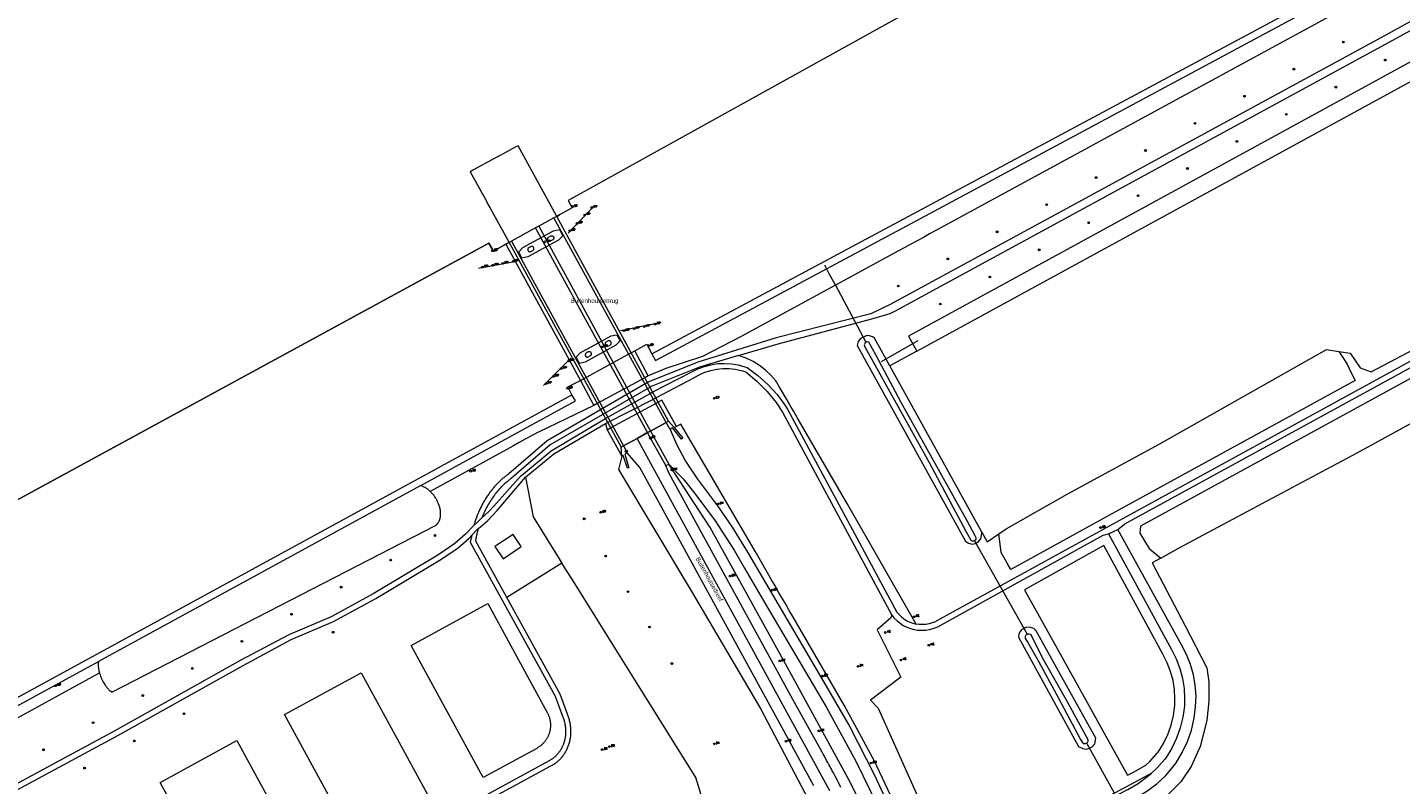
# Model space of a CAD drawing. Header units: metres. Extents: x 138165 to 154469, y 480134 to 494189.
# Tile 915 of 1056: x 147632 to 148021, y 488263 to 488477. Entities that reach past the tile are written whole.
import ezdxf

# ---------------------------------------------------------------- set-up
doc = ezdxf.new("R2010")
doc.units = ezdxf.units.M
doc.header["$LTSCALE"] = 0.001
doc.header["$MEASUREMENT"] = 0
for name, color, linetype, lineweight in [('TOP-L-duiker', 7, 'Continuous', 0), ('TOP-L-terrein hoogteverschil grondkering', 7, 'Continuous', 0), ('TOP-L-topo objecten punt', 7, 'Continuous', 0), ('TOP-L-topo objecten vlak', 7, 'Continuous', 0), ('TOP-L-water beschoeiing', 7, 'Continuous', 0), ('TOP-L-water remmingwerk', 7, 'Continuous', 0), ('TOP-T-topo huisnummering naamgeving', 7, 'Continuous', 0)]:
    doc.layers.add(name, color=color, linetype=linetype, lineweight=lineweight)
doc.styles.add('Style-INTL_ISO', font='INTL_ISO.shx')
doc.styles.add('Style-STANDARD', font='STANDARD.shx')

# ---------------------------------------------------------------- blocks, each defined once
blk = doc.blocks.new('24')
at = {"layer": 'TOP-L-topo objecten punt', "color": 7, "linetype": 'Continuous', "lineweight": 0}
for radius in [0.025, 0.0182, 0.0115, 0.005]:
    blk.add_circle((0, 0), radius, dxfattribs=at)
blk = doc.blocks.new('12')
at = {"layer": 'TOP-L-topo objecten punt', "color": 7, "linetype": 'Continuous', "lineweight": 0}
blk.add_circle((0, 0), 0.025, dxfattribs=at)
at = {"layer": 'TOP-L-topo objecten punt', "color": 7, "linetype": 'Continuous', "lineweight": 0, "style": 'Style-STANDARD'}
blk.add_text('MP', height=0.06, dxfattribs=at).set_placement((0.0483, 0))
blk = doc.blocks.new('162')
at = {"layer": 'TOP-L-topo objecten punt', "color": 7, "linetype": 'Continuous', "lineweight": 0}
blk.add_circle((0, 0), 0.025, dxfattribs=at)
at = {"layer": 'TOP-L-topo objecten punt', "color": 7, "linetype": 'Continuous', "lineweight": 0, "style": 'Style-STANDARD'}
blk.add_text('HS', height=0.06, dxfattribs=at).set_placement((0.0483, 0))
blk = doc.blocks.new('304')
at = {"layer": 'TOP-L-topo objecten punt', "color": 7, "linetype": 'Continuous', "lineweight": 0}
blk.add_circle((0, 0), 0.0225, dxfattribs=at)
at = {"layer": 'TOP-L-topo objecten punt', "color": 7, "linetype": 'Continuous', "lineweight": 0, "style": 'Style-STANDARD'}
blk.add_text('ZM', height=0.054, dxfattribs=at).set_placement((0.043, 0))
blk = doc.blocks.new('121')
at = {"layer": 'TOP-L-topo objecten punt', "color": 7, "linetype": 'Continuous', "lineweight": 0}
blk.add_circle((0, 0), 0.025, dxfattribs=at)
at = {"layer": 'TOP-L-topo objecten punt', "color": 7, "linetype": 'Continuous', "lineweight": 0, "style": 'Style-STANDARD'}
blk.add_text('LD', height=0.06, dxfattribs=at).set_placement((0.0483, 0))
blk = doc.blocks.new('39')
at = {"layer": 'TOP-L-topo objecten punt', "color": 7, "linetype": 'Continuous', "lineweight": 0}
for p, q in [((0.0175, 0.0175), (-0.0175, 0.0175)), ((-0.0175, 0.0175), (-0.0175, -0.0175)), ((0.0175, 0.0175), (0.0175, -0.0175)), ((0.0175, -0.0175), (-0.0175, -0.0175))]:
    blk.add_line(p, q, dxfattribs=at)
blk.add_circle((0, 0), 0.0332, dxfattribs=at)
blk = doc.blocks.new('16')
at = {"layer": 'TOP-L-topo objecten punt', "color": 7, "linetype": 'Continuous', "lineweight": 0}
blk.add_circle((0, 0), 0.025, dxfattribs=at)
at = {"layer": 'TOP-L-topo objecten punt', "color": 7, "linetype": 'Continuous', "lineweight": 0, "style": 'Style-STANDARD'}
blk.add_text('LM', height=0.06, dxfattribs=at).set_placement((0.0483, 0))
blk = doc.blocks.new('17')
at = {"layer": 'TOP-L-topo objecten punt', "color": 7, "linetype": 'Continuous', "lineweight": 0}
blk.add_circle((0, 0), 0.025, dxfattribs=at)
at = {"layer": 'TOP-L-topo objecten punt', "color": 7, "linetype": 'Continuous', "lineweight": 0, "style": 'Style-STANDARD'}
blk.add_text('HP', height=0.06, dxfattribs=at).set_placement((0.0483, 0))
blk = doc.blocks.new('11')
at = {"layer": 'TOP-L-topo objecten punt', "color": 7, "linetype": 'Continuous', "lineweight": 0}
blk.add_circle((0, 0), 0.025, dxfattribs=at)
at = {"layer": 'TOP-L-topo objecten punt', "color": 7, "linetype": 'Continuous', "lineweight": 0, "style": 'Style-STANDARD'}
blk.add_text('AB', height=0.06, dxfattribs=at).set_placement((0.0483, 0))
blk = doc.blocks.new('14')
at = {"layer": 'TOP-L-topo objecten punt', "color": 7, "linetype": 'Continuous', "lineweight": 0}
blk.add_circle((0, 0), 0.025, dxfattribs=at)
at = {"layer": 'TOP-L-topo objecten punt', "color": 7, "linetype": 'Continuous', "lineweight": 0, "style": 'Style-STANDARD'}
blk.add_text('VB', height=0.06, dxfattribs=at).set_placement((0.0483, 0))
blk = doc.blocks.new('85')
at = {"layer": 'TOP-L-topo objecten punt', "color": 7, "linetype": 'Continuous', "lineweight": 0}
blk.add_circle((0, 0), 0.025, dxfattribs=at)
at = {"layer": 'TOP-L-topo objecten punt', "color": 7, "linetype": 'Continuous', "lineweight": 0, "style": 'Style-STANDARD'}
blk.add_text('ZB', height=0.06, dxfattribs=at).set_placement((0.0483, 0))

msp = doc.modelspace()

# ---------------------------------------------------------------- linework, layer by layer
at = {"layer": 'TOP-L-duiker', "flags": 128}
for points in [[(147859.08, 488407.68), (147857.86, 488409.96)], [(147860.9, 488404.27), (147859.08, 488407.68)], [(147860.9, 488404.27), (147869.42, 488388.3)], [(147884.3, 488388.52), (147873.89, 488382.54)], [(147915.42, 488305.18), (147900.47, 488331.65)], [(147937.71, 488264.39), (147932.31, 488274.21)], [(147940.04, 488260.15), (147937.71, 488264.39)]]:
    msp.add_lwpolyline(points, dxfattribs=at)
at = {"layer": 'TOP-L-terrein hoogteverschil grondkering', "flags": 128}
for points in [[(147785.06, 488428.33), (147786.26, 488426.17), (147782.68, 488424.26)], [(147781.86, 488423.78), (147782.68, 488424.26)], [(147767.44, 488415.9), (147763.92, 488413.94), (147762.64, 488416.16)], [(147767.44, 488415.9), (147768.32, 488416.38)], [(147804.04, 488385.62), (147807.45, 488387.51), (147808.84, 488384.84)], [(147789.49, 488377.74), (147802.87, 488385.06), (147802.99, 488385.12)], [(147802.99, 488385.12), (147804.04, 488385.62)], [(147808.84, 488384.84), (147809.91, 488382.93)], [(147786.17, 488373.21), (147784.97, 488375.39), (147788.56, 488377.23)], [(147788.56, 488377.23), (147789.49, 488377.74)], [(147787.17, 488371.42), (147786.17, 488373.21)]]:
    msp.add_lwpolyline(points, dxfattribs=at)
at = {"layer": 'TOP-L-topo objecten vlak', "flags": 128}
for points in [[(147808.84, 488384.84), (147884.15, 488425.18), (147994.81, 488484.46), (148037.47, 488507.31), (148230.72, 488612.04), (148550.81, 488788.01), (148567.7, 488797.34), (148571.9, 488799.63), (148575.8, 488801.75), (148631.29, 488831.04)], [(147808.84, 488384.84), (147809.91, 488382.93), (147878.14, 488419.53), (147879.9, 488420.48), (147999.16, 488484.46), (148038.42, 488505.52), (148231.67, 488610.24), (148568.74, 488796.47), (148568.84, 488796.53), (148572.07, 488798.32), (148631.87, 488830.02)], [(148415.04, 488776.8), (148415.21, 488776.5), (148415.85, 488775.23), (148349.02, 488738.83), (148203.21, 488659.24), (148191.71, 488652.94), (148190.19, 488652.11), (148047.21, 488573.87), (147914.26, 488500), (147785.06, 488428.33), (147786.26, 488426.17), (147782.68, 488424.26), (147781.86, 488423.78), (147781.07, 488423.35), (147776.74, 488420.98), (147775.85, 488420.5), (147769.04, 488416.78), (147768.32, 488416.38), (147767.44, 488415.9)], [(148423.38, 488711.04), (148234.03, 488606.35), (148190.61, 488582.93), (148188.84, 488581.98), (148187.08, 488581.03), (148185.32, 488580.08), (148183.56, 488579.13), (148040.24, 488501.82), (148008.32, 488484.46), (148000, 488479.93), (147889.37, 488419.76), (147887.61, 488418.8), (147885.86, 488417.84), (147884.1, 488416.89), (147882.34, 488415.93), (147880.58, 488414.98), (147878.83, 488414.02), (147860.9, 488404.27), (147834.17, 488389.73), (147823.2, 488384.08), (147812.83, 488380.61), (147807.82, 488378.58)], [(147833.42, 488384.29), (147844.7, 488387.61), (147871.25, 488394.68), (147876.47, 488396.25), (147877.93, 488396.96), (148018.99, 488473.79), (148128.4, 488533.85), (148192.29, 488568.13), (148381.26, 488670.48)], [(148389.98, 488662.04), (148387.7, 488666.53), (148000, 488454.5), (147881.64, 488389.78), (147883.96, 488385.53)], [(147883.96, 488385.53), (148000, 488448.94), (148389.98, 488662.04)], [(148128.96, 488537.07), (148016.68, 488475.01), (147876.43, 488398.83), (147870.92, 488396.18), (147844.1, 488389.29), (147821.84, 488382.44), (147807.99, 488376.86), (147807.62, 488376.67), (147779.15, 488360.16), (147768.27, 488350.75), (147768.05, 488350.6), (147767.84, 488350.45), (147767.62, 488350.29), (147767.41, 488350.13), (147767.2, 488349.97), (147767, 488349.81), (147766.82, 488349.66), (147766.61, 488349.49), (147766.41, 488349.32), (147766.21, 488349.14), (147765.83, 488348.8), (147765.64, 488348.61), (147765.44, 488348.42), (147765.24, 488348.23), (147765.05, 488348.03), (147764.86, 488347.84), (147764.67, 488347.63), (147764.48, 488347.43), (147764.32, 488347.25), (147764.13, 488347.04), (147763.95, 488346.83), (147763.8, 488346.64), (147763.61, 488346.42), (147763.44, 488346.2), (147763.26, 488345.98), (147763.09, 488345.75), (147762.92, 488345.53), (147762.74, 488345.29), (147762.58, 488345.06), (147762.27, 488344.62), (147762.11, 488344.38), (147761.95, 488344.13), (147761.66, 488343.67), (147761.51, 488343.42), (147761.35, 488343.17), (147761.2, 488342.91), (147761.06, 488342.66), (147760.91, 488342.4), (147760.77, 488342.14), (147760.63, 488341.87), (147760.51, 488341.65), (147760.38, 488341.38), (147760.25, 488341.11), (147760.12, 488340.84), (147760.01, 488340.6), (147759.88, 488340.33), (147759.76, 488340.06), (147759.64, 488339.78), (147759.42, 488339.26), (147759.3, 488338.97), (147759.09, 488338.4), (147758.89, 488337.87), (147758.79, 488337.58), (147758.69, 488337.29), (147758.6, 488337), (147758.51, 488336.7), (147758.42, 488336.41), (147758.33, 488336.13)], [(148003.67, 488385.45), (148006.96, 488384.94), (148009.75, 488380.81), (148012.87, 488379.69), (148028.26, 488387.8), (148080.44, 488416.13), (148114.63, 488434.36), (148148.76, 488452.7), (148166.03, 488462.12), (148174.28, 488466.28), (148181.13, 488468.28), (148188.07, 488469.11), (148209.01, 488469.18), (148211.76, 488470.15), (148211.07, 488472.38), (148206.42, 488481.04)], [(148155.04, 488454.4), (148012.28, 488376.25), (147942.54, 488338.07), (147889.52, 488308.95), (147889.26, 488308.82), (147888.39, 488308.47), (147887.49, 488308.21), (147886.57, 488308.05), (147885.64, 488307.98), (147884.71, 488308.02), (147883.78, 488308.15)], [(147941.06, 488334.98), (147943.05, 488336.59), (148115.72, 488431.06), (148155.86, 488453.02)], [(147781.86, 488423.78), (147770.91, 488443.83), (147770.08, 488443.38), (147765.78, 488441.04), (147764.87, 488440.54), (147758.08, 488436.85), (147757.33, 488436.44), (147760.01, 488431.53), (147760.79, 488430.1), (147761.23, 488429.31), (147762.64, 488426.75), (147762.9, 488426.27), (147763.93, 488424.39), (147768.32, 488416.38)], [(147781.07, 488423.35), (147776.74, 488420.98)], [(147781.86, 488423.78), (147781.07, 488423.35)], [(147812.89, 488365.32), (147781.07, 488423.35)], [(147812.89, 488365.32), (147813.6, 488365.71), (147781.86, 488423.78)], [(147775.85, 488420.5), (147769.04, 488416.78)], [(147783.59, 488418.28), (147782.4, 488417.08), (147773.64, 488412.3), (147771.99, 488411.98), (147771.07, 488413.74), (147772.24, 488414.92), (147780.98, 488419.7), (147782.6, 488420.04), (147783.59, 488418.28)], [(147776.74, 488420.98), (147775.85, 488420.5)], [(147807.65, 488362.44), (147775.85, 488420.5)], [(147776.74, 488420.98), (147808.47, 488362.89)], [(147780.9, 488418.04), (147780.94, 488417.98), (147780.97, 488417.92), (147780.99, 488417.86), (147781, 488417.8), (147781.01, 488417.73), (147781.01, 488417.66), (147781.01, 488417.6), (147780.99, 488417.53), (147780.97, 488417.47), (147780.95, 488417.41), (147780.92, 488417.35), (147780.88, 488417.3), (147780.84, 488417.26), (147780.74, 488417.17), (147780.17, 488416.88), (147780.08, 488416.83), (147780, 488416.81), (147779.93, 488416.8), (147779.87, 488416.8), (147779.81, 488416.8), (147779.74, 488416.81), (147779.68, 488416.83), (147779.62, 488416.85), (147779.56, 488416.88), (147779.51, 488416.91), (147779.46, 488416.96), (147779.41, 488417), (147779.37, 488417.05), (147779.34, 488417.11), (147779.31, 488417.16), (147779.29, 488417.22), (147779.27, 488417.29), (147779.26, 488417.35), (147779.26, 488417.41), (147779.26, 488417.48), (147779.27, 488417.54), (147779.29, 488417.6), (147779.31, 488417.66), (147779.34, 488417.72), (147779.37, 488417.78), (147779.41, 488417.83), (147779.52, 488417.92), (147780.15, 488418.27), (147780.25, 488418.3), (147780.27, 488418.31), (147780.34, 488418.31), (147780.41, 488418.31), (147780.47, 488418.31), (147780.54, 488418.3), (147780.6, 488418.28), (147780.66, 488418.25), (147780.72, 488418.22), (147780.77, 488418.18), (147780.82, 488418.14), (147780.86, 488418.09), (147780.9, 488418.04)], [(147767.44, 488415.9), (147763.92, 488413.94), (147762.64, 488416.16), (147445.55, 488243.58)], [(147767.44, 488415.9), (147788.56, 488377.23)], [(147769.04, 488416.78), (147768.32, 488416.38)], [(147768.32, 488416.38), (147800.13, 488358.31), (147800.8, 488358.68)], [(147769.04, 488416.78), (147800.8, 488358.68)], [(147774.36, 488413.76), (147774.44, 488413.79), (147774.54, 488413.83), (147775.11, 488414.14), (147775.21, 488414.22), (147775.24, 488414.26), (147775.28, 488414.31), (147775.32, 488414.36), (147775.34, 488414.42), (147775.36, 488414.48), (147775.38, 488414.55), (147775.39, 488414.61), (147775.39, 488414.68), (147775.38, 488414.74), (147775.37, 488414.81), (147775.35, 488414.87), (147775.33, 488414.93), (147775.3, 488414.98), (147775.26, 488415.04), (147775.22, 488415.09), (147775.17, 488415.13), (147775.12, 488415.17), (147775.06, 488415.2), (147775, 488415.23), (147774.94, 488415.25), (147774.88, 488415.27), (147774.81, 488415.27), (147774.75, 488415.28), (147774.68, 488415.27), (147774.66, 488415.27), (147774.56, 488415.24), (147773.89, 488414.87), (147773.79, 488414.78), (147773.75, 488414.74), (147773.72, 488414.68), (147773.68, 488414.63), (147773.66, 488414.57), (147773.64, 488414.51), (147773.63, 488414.44), (147773.63, 488414.38), (147773.63, 488414.31), (147773.64, 488414.25), (147773.65, 488414.19), (147773.68, 488414.13), (147773.7, 488414.07), (147773.74, 488414.02), (147773.78, 488413.96), (147773.82, 488413.92), (147773.87, 488413.88), (147773.92, 488413.84), (147773.98, 488413.81), (147774.04, 488413.79), (147774.1, 488413.77), (147774.17, 488413.76), (147774.23, 488413.75), (147774.3, 488413.76), (147774.36, 488413.76)], [(148058.5, 488383.86), (148057.03, 488388.02), (148054.97, 488391.74), (148054.4, 488392.41), (148053.26, 488393.77), (147947.49, 488335.91), (147947.3, 488333.92), (147949.9, 488329.61), (147953.22, 488326.83)], [(147797.25, 488389.87), (147798.87, 488390.21), (147799.83, 488388.45), (147798.65, 488387.27), (147789.93, 488382.39), (147788.32, 488382.1), (147787.38, 488383.86), (147788.5, 488385.07), (147794.54, 488388.39), (147797.25, 488389.87)], [(147796.59, 488388.47), (147796.49, 488388.45), (147795.81, 488388.07), (147795.71, 488387.98), (147795.67, 488387.93), (147795.64, 488387.88), (147795.61, 488387.82), (147795.58, 488387.76), (147795.57, 488387.7), (147795.55, 488387.63), (147795.55, 488387.57), (147795.55, 488387.5), (147795.57, 488387.44), (147795.58, 488387.38), (147795.6, 488387.32), (147795.63, 488387.26), (147795.67, 488387.2), (147795.71, 488387.15), (147795.76, 488387.11), (147795.8, 488387.07), (147795.86, 488387.03), (147795.92, 488387), (147795.98, 488386.98), (147796.04, 488386.96), (147796.1, 488386.95), (147796.17, 488386.95), (147796.23, 488386.95), (147796.32, 488386.97), (147796.42, 488387), (147797.09, 488387.39), (147797.19, 488387.49), (147797.22, 488387.53), (147797.25, 488387.59), (147797.28, 488387.65), (147797.3, 488387.71), (147797.31, 488387.77), (147797.32, 488387.84), (147797.32, 488387.9), (147797.31, 488387.97), (147797.3, 488388.03), (147797.28, 488388.09), (147797.25, 488388.15), (147797.22, 488388.21), (147797.18, 488388.26), (147797.14, 488388.31), (147797.09, 488388.35), (147797.04, 488388.39), (147796.98, 488388.42), (147796.92, 488388.45), (147796.86, 488388.47), (147796.8, 488388.48), (147796.73, 488388.48), (147796.67, 488388.48), (147796.59, 488388.47)], [(147804.04, 488385.62), (147807.45, 488387.51), (147808.84, 488384.84)], [(147876.34, 488381.36), (147871.98, 488389.25), (147871.45, 488389.64), (147870.54, 488389.91), (147869.84, 488389.97), (147867.99, 488389.14), (147867.32, 488388.33), (147867.1, 488387.12), (147897.81, 488331.69), (147898.65, 488331.08), (147899.68, 488330.78), (147900.52, 488331.04), (147901.5, 488331.54), (147902.12, 488332.29), (147902.37, 488333.28), (147902.44, 488334.21)], [(147870.38, 488388.14), (147869.86, 488388.22), (147869.33, 488387.88), (147869.08, 488387.34), (147869.26, 488386.81), (147873.96, 488378.29), (147887.52, 488354), (147897.91, 488334.47), (147899.36, 488331.9), (147899.9, 488331.67), (147900.43, 488331.9), (147900.8, 488332.25), (147900.88, 488332.63), (147900.56, 488333.21), (147898.24, 488337.38), (147894.78, 488343.66), (147879.52, 488371.01), (147872.45, 488384.28), (147870.38, 488388.14)], [(147833.42, 488384.29), (147822.32, 488381.02), (147808.63, 488375.5), (147808.33, 488375.35), (147780.02, 488358.94), (147768.93, 488349.4), (147768.78, 488349.3), (147768.46, 488349.07), (147768.29, 488348.94), (147768.12, 488348.8), (147767.95, 488348.67), (147767.78, 488348.53), (147767.47, 488348.27), (147767.33, 488348.15), (147767.02, 488347.88), (147766.73, 488347.6), (147766.56, 488347.45), (147766.3, 488347.19), (147766.14, 488347.03), (147765.85, 488346.72), (147765.69, 488346.56), (147765.54, 488346.39), (147765.26, 488346.07), (147765.11, 488345.9), (147764.96, 488345.72), (147764.69, 488345.39), (147764.42, 488345.05), (147764.16, 488344.71), (147763.88, 488344.33), (147763.63, 488343.97), (147763.38, 488343.6), (147763.14, 488343.23), (147762.88, 488342.82), (147762.65, 488342.44), (147762.43, 488342.05), (147762.21, 488341.66), (147761.98, 488341.23), (147761.77, 488340.82), (147761.57, 488340.41), (147761.37, 488340), (147761.18, 488339.58), (147761, 488339.16), (147760.82, 488338.74), (147760.73, 488338.5), (147760.64, 488338.28)], [(147788.56, 488377.23), (147789.49, 488377.74), (147802.87, 488385.06), (147802.99, 488385.12), (147804.04, 488385.62)], [(147789.96, 488384.63), (147789.95, 488384.56), (147789.95, 488384.5), (147789.95, 488384.44), (147789.96, 488384.37), (147789.97, 488384.31), (147789.99, 488384.25), (147790.02, 488384.19), (147790.06, 488384.14), (147790.1, 488384.09), (147790.14, 488384.04), (147790.19, 488384), (147790.24, 488383.97), (147790.3, 488383.93), (147790.36, 488383.91), (147790.42, 488383.89), (147790.48, 488383.88), (147790.55, 488383.88), (147790.61, 488383.88), (147790.68, 488383.89), (147790.78, 488383.92), (147791.45, 488384.28), (147791.55, 488384.36), (147791.59, 488384.41), (147791.62, 488384.46), (147791.65, 488384.52), (147791.68, 488384.58), (147791.7, 488384.64), (147791.71, 488384.7), (147791.71, 488384.77), (147791.71, 488384.83), (147791.71, 488384.89), (147791.69, 488384.96), (147791.67, 488385.02), (147791.64, 488385.07), (147791.61, 488385.13), (147791.57, 488385.18), (147791.53, 488385.23), (147791.48, 488385.27), (147791.42, 488385.3), (147791.37, 488385.34), (147791.31, 488385.36), (147791.25, 488385.38), (147791.19, 488385.39), (147791.12, 488385.4), (147791.06, 488385.39), (147790.99, 488385.39), (147790.91, 488385.36), (147790.8, 488385.32), (147790.21, 488384.99), (147790.11, 488384.9), (147790.07, 488384.86), (147790.04, 488384.8), (147790.01, 488384.75), (147789.98, 488384.69), (147789.96, 488384.63)], [(147807.82, 488378.58), (147804.04, 488385.62)], [(147883.78, 488308.15), (147864.36, 488342.17), (147851.11, 488364.96), (147850.1, 488366.69), (147849.1, 488368.42), (147848.09, 488370.15), (147847.09, 488371.87), (147845.08, 488375.33), (147844.21, 488376.83), (147843.99, 488377.1), (147842.61, 488378.72), (147841.05, 488380.19), (147839.36, 488381.49), (147837.54, 488382.6), (147835.61, 488383.52), (147833.42, 488384.29)], [(147883.96, 488385.53), (147876.34, 488381.36)], [(147907.22, 488333.72), (147909.34, 488335.15), (147926.65, 488345), (147952.79, 488359.19), (148000.2, 488385.98), (148003.67, 488385.45)], [(148003.67, 488385.45), (148004.8, 488383.76), (148006.09, 488381.83), (148007.25, 488379.43), (148008.33, 488377.2), (147941.23, 488340.47), (147910.63, 488323.66), (147909.61, 488325.46), (147907.92, 488328.45), (147907.61, 488330.81), (147907.22, 488333.72)], [(147953.22, 488326.83), (147958.39, 488329.73), (147974.84, 488338.53), (148008.94, 488356.7), (148058.5, 488383.86)], [(147760.64, 488338.28), (147762.58, 488340.07), (147764.03, 488341.62), (147771.78, 488350.28), (147771.82, 488350.32), (147780.29, 488357.32), (147795.48, 488366.35), (147808.36, 488373.59), (147809.09, 488373.97), (147820.22, 488379.71), (147821.91, 488380.56), (147823.73, 488381.24), (147825.61, 488381.72), (147827.53, 488382.01), (147829.47, 488382.1), (147831.41, 488381.98), (147833.32, 488381.66), (147835.19, 488381.14), (147835.83, 488380.92), (147838.93, 488378.67), (147841.78, 488376.11), (147844.35, 488373.27), (147846.61, 488370.17), (147847.27, 488369.13), (147878.35, 488311.53), (147878.95, 488310.82), (147879.63, 488310.17), (147880.36, 488309.59), (147881.16, 488309.1), (147882, 488308.69), (147882.88, 488308.37), (147883.78, 488308.15)], [(147809.99, 488372.32), (147820.77, 488378.01), (147822.29, 488378.88), (147823.89, 488379.58), (147825.56, 488380.11), (147827.27, 488380.46), (147829.01, 488380.63), (147830.76, 488380.62), (147832.49, 488380.43), (147834.2, 488380.05), (147835.49, 488379.65), (147838.65, 488377.05), (147841.54, 488374.15), (147844.1, 488370.95), (147845.86, 488368.28), (147876.9, 488310.68)], [(147902.44, 488334.21), (147887.94, 488360.4), (147877.74, 488378.84), (147876.34, 488381.36)], [(147786.17, 488373.21), (147784.97, 488375.39), (147788.56, 488377.23)], [(147788.56, 488377.23), (147792.36, 488370.17)], [(147807.82, 488378.58), (147806.81, 488377.96), (147793.35, 488370.68), (147792.36, 488370.17)], [(147216.76, 488062.32), (147786.17, 488373.21)], [(147743.29, 488347.45), (147787.17, 488371.42), (147786.17, 488373.21)], [(147795.71, 488365.07), (147809.27, 488371.94), (147809.99, 488372.32)], [(147810.64, 488371.13), (147809.99, 488372.32)], [(147815.8, 488364.15), (147811.68, 488371.69), (147810.64, 488371.13)], [(147792.36, 488370.17), (147776.67, 488362.61), (147776.44, 488362.48), (147774.69, 488361.52), (147772.93, 488360.56), (147771.18, 488359.6), (147769.43, 488358.64), (147767.67, 488357.67), (147745.96, 488345.76)], [(147796.19, 488363.28), (147797.13, 488363.79), (147810.64, 488371.13)], [(147773.02, 488349.78), (147781.06, 488356.39), (147795.71, 488365.07)], [(147795.71, 488365.07), (147796.19, 488363.28)], [(147808.47, 488362.89), (147812.89, 488365.32)], [(147812.89, 488365.32), (147808.47, 488362.89)], [(147812.89, 488365.32), (147813.6, 488365.71), (147815.2, 488363.87)], [(147813.99, 488363.32), (147812.89, 488365.32)], [(147815.2, 488363.87), (147817.62, 488360.91), (147817.24, 488360.61), (147814.72, 488363.78), (147813.99, 488363.32)], [(147815.8, 488364.15), (147815.2, 488363.87)], [(147896.14, 488237.3), (147892.27, 488235.56), (147890.71, 488235.23), (147888.81, 488235.48), (147886.97, 488236.78), (147885.41, 488239.31), (147883.17, 488244.8), (147878.05, 488256.38), (147871.95, 488269.23), (147863.37, 488285.16), (147848.81, 488310.3), (147847.81, 488312.03), (147846.8, 488313.76), (147845.8, 488315.49), (147844.8, 488317.23), (147843.8, 488318.96), (147842.8, 488320.69), (147838.48, 488328.14), (147817.09, 488364.87), (147815.8, 488364.15)], [(147796.19, 488363.28), (147800.29, 488355.73)], [(147800.8, 488358.68), (147804.67, 488360.81), (147807.65, 488362.44)], [(147804.67, 488360.81), (147800.8, 488358.68)], [(147807.65, 488362.44), (147804.67, 488360.81)], [(147859.36, 488260.85), (147804.67, 488360.81)], [(147807.65, 488362.44), (147808.47, 488362.89)], [(147808.47, 488362.89), (147807.65, 488362.44)], [(147812.77, 488353.09), (147808.49, 488360.92), (147807.65, 488362.44)], [(147808.47, 488362.89), (147809.32, 488361.34), (147813.67, 488353.48)], [(147813.99, 488363.32), (147815.79, 488359.13), (147818.36, 488354.39), (147821.74, 488349.27), (147827.48, 488341.7), (147831.66, 488335.62), (147836.01, 488328.51), (147857.64, 488291.67), (147864.97, 488278.99), (147871.92, 488265.49), (147878.51, 488251.24), (147881.73, 488243.8), (147883.28, 488239.92), (147884.32, 488237.52), (147885.35, 488235.78), (147887.23, 488233.86)], [(147800.29, 488355.73), (147799.39, 488351.98), (147820.3, 488317.07), (147839.72, 488284), (147857.08, 488251.07), (147867.81, 488218.1), (147870.85, 488184.62), (147867.42, 488157.11), (147859.53, 488133.61), (147846.42, 488111.58), (147829.13, 488090.5), (147812.08, 488075.61), (147796.5, 488065.64), (147768.46, 488048.64), (147758.2, 488042.43), (147731.48, 488026.44), (147664.73, 487984.55)], [(147800.29, 488355.73), (147800.13, 488358.31), (147800.8, 488358.68)], [(147801.85, 488356.76), (147801.14, 488356.34), (147802.35, 488352.43), (147801.95, 488352.34), (147800.73, 488355.97), (147800.29, 488355.73)], [(147800.8, 488358.68), (147801.85, 488356.76)], [(147854.74, 488262.28), (147844.54, 488280.99), (147805.4, 488352.6), (147801.85, 488356.76)], [(147812.77, 488353.09), (147813.67, 488353.48)], [(147862.48, 488261.82), (147861.88, 488263.01), (147861.57, 488263.6), (147860.95, 488264.78), (147860.33, 488265.96), (147860.02, 488266.54), (147859.7, 488267.13), (147859.07, 488268.3), (147858.74, 488268.88), (147858.42, 488269.47), (147857.77, 488270.63), (147857.44, 488271.21), (147857.11, 488271.78), (147848.8, 488286.75), (147813.63, 488351.07), (147812.77, 488353.09)], [(147872.04, 488249.37), (147865.11, 488263.33), (147846.72, 488296.88), (147825.4, 488335.57), (147813.67, 488353.48)], [(147813.67, 488353.48), (147817.76, 488349.37), (147820.99, 488345.2), (147826.8, 488337.44), (147832.17, 488329.07), (147835.08, 488324.02), (147841.07, 488313.76), (147858.25, 488284.64), (147866.69, 488269.22), (147872.56, 488257.22), (147877.94, 488245.02), (147881.94, 488235.29), (147884.26, 488229.38), (147884.63, 488228.08), (147885.72, 488224.84), (147887.03, 488219.34)], [(147759.65, 488335.29), (147762.27, 488337.52), (147764.92, 488340.31), (147773.02, 488349.78)], [(147773.02, 488349.78), (147775.18, 488338.58), (147781.83, 488327.86), (147783.33, 488325.45)], [(147743.29, 488347.45), (147651.87, 488297.51)], [(147652.14, 488294.27), (147652.17, 488294.17), (147652.21, 488294.01), (147652.31, 488293.7), (147652.43, 488293.37), (147652.55, 488293.04), (147652.68, 488292.74), (147652.74, 488292.6), (147652.82, 488292.44), (147652.89, 488292.28), (147652.97, 488292.13), (147653.13, 488291.82), (147653.2, 488291.69), (147653.29, 488291.54), (147653.45, 488291.26), (147653.63, 488290.97), (147653.72, 488290.85), (147653.81, 488290.72), (147653.91, 488290.58), (147654, 488290.45), (147654.1, 488290.32), (147654.2, 488290.19), (147654.3, 488290.07), (147654.41, 488289.95), (147654.6, 488289.74), (147654.7, 488289.63), (147654.81, 488289.52), (147654.9, 488289.43), (147655.01, 488289.33), (147655.11, 488289.24), (147655.22, 488289.15), (147655.33, 488289.06), (147655.42, 488288.99), (147655.53, 488288.91), (147655.64, 488288.83), (147747.42, 488336.07), (147747.54, 488336.16), (147747.62, 488336.22), (147747.68, 488336.27), (147747.75, 488336.34), (147747.8, 488336.39), (147747.92, 488336.52), (147747.98, 488336.57), (147748.04, 488336.65), (147748.14, 488336.77), (147748.2, 488336.85), (147748.24, 488336.92), (147748.29, 488337), (147748.34, 488337.07), (147748.42, 488337.23), (147748.46, 488337.3), (147748.51, 488337.39), (147748.54, 488337.47), (147748.58, 488337.56), (147748.62, 488337.66), (147748.65, 488337.74), (147748.68, 488337.82), (147748.71, 488337.92), (147748.74, 488338.02), (147748.76, 488338.11), (147748.79, 488338.21), (147748.81, 488338.3), (147748.84, 488338.48), (147748.86, 488338.59), (147748.87, 488338.68), (147748.9, 488338.89), (147748.91, 488339.1), (147748.92, 488339.31), (147748.92, 488339.53), (147748.91, 488339.75), (147748.9, 488339.97), (147748.88, 488340.17), (147748.85, 488340.4), (147748.81, 488340.63), (147748.77, 488340.85), (147748.71, 488341.09), (147748.66, 488341.3), (147748.59, 488341.53), (147748.52, 488341.76), (147748.44, 488341.99), (147748.35, 488342.22), (147748.27, 488342.43), (147748.17, 488342.66), (147748.06, 488342.89), (147747.95, 488343.11), (147747.83, 488343.34), (147747.71, 488343.54), (147747.58, 488343.76), (147747.44, 488343.97), (147747.3, 488344.19), (147747.17, 488344.38), (147747.01, 488344.58), (147746.86, 488344.78), (147746.69, 488344.98), (147746.53, 488345.17), (147746.36, 488345.36), (147746.18, 488345.54), (147746, 488345.72), (147745.96, 488345.76)], [(147745.96, 488345.76), (147745.82, 488345.88), (147745.63, 488346.05), (147745.45, 488346.21), (147745.25, 488346.36), (147745.08, 488346.49), (147744.88, 488346.62), (147744.68, 488346.76), (147744.49, 488346.88), (147744.29, 488346.99), (147744.08, 488347.1), (147743.88, 488347.2), (147743.68, 488347.29), (147743.48, 488347.38), (147743.29, 488347.45)], [(147760.64, 488338.28), (147759.34, 488337.08), (147758.33, 488336.13)], [(147758.33, 488336.13), (147758.31, 488336.11), (147755.93, 488333.61), (147752.93, 488331), (147748.17, 488327.7), (147729.82, 488316.72), (147717.89, 488310.18), (147705.87, 488305.11), (147692.22, 488297.86), (147656.52, 488277.85), (147521.76, 488205.16)], [(147533.61, 488209.81), (147657.35, 488276.57), (147692.94, 488296.36), (147706.52, 488303.76), (147718.55, 488308.83), (147730.57, 488315.41), (147748.98, 488326.44), (147753.85, 488329.81), (147756.97, 488332.52), (147757.76, 488333.39)], [(147757.76, 488333.39), (147757.33, 488331.39), (147781.45, 488287.66), (147783.53, 488281.97), (147783.62, 488281.74), (147783.7, 488281.52), (147783.78, 488281.31), (147783.86, 488281.06), (147783.93, 488280.82), (147783.99, 488280.59), (147784.06, 488280.34), (147784.11, 488280.12), (147784.16, 488279.87), (147784.2, 488279.65), (147784.25, 488279.4), (147784.28, 488279.17), (147784.31, 488278.92), (147784.33, 488278.69), (147784.35, 488278.47), (147784.36, 488278.24), (147784.38, 488278.02), (147784.38, 488277.76), (147784.38, 488277.51), (147784.37, 488277.28), (147784.36, 488277.06), (147784.35, 488276.84), (147784.33, 488276.62), (147784.3, 488276.37), (147784.27, 488276.15), (147784.23, 488275.9), (147784.19, 488275.68), (147784.14, 488275.44), (147784.09, 488275.23), (147784.03, 488274.99), (147783.98, 488274.78), (147783.9, 488274.55), (147783.83, 488274.31), (147783.76, 488274.11), (147783.68, 488273.91), (147783.59, 488273.68), (147783.49, 488273.46), (147783.4, 488273.27), (147783.3, 488273.08), (147783.19, 488272.87), (147783.09, 488272.68), (147782.97, 488272.48), (147782.86, 488272.3), (147782.74, 488272.12), (147782.61, 488271.93), (147782.48, 488271.76), (147782.36, 488271.59), (147782.21, 488271.41), (147782.06, 488271.23), (147781.92, 488271.08), (147781.78, 488270.93), (147781.61, 488270.77), (147781.46, 488270.62), (147781.31, 488270.49), (147781.16, 488270.35), (147780.98, 488270.21), (147780.8, 488270.07), (147780.63, 488269.95), (147780.46, 488269.83), (147780.27, 488269.7), (147780.1, 488269.6), (147779.9, 488269.48), (147779.7, 488269.37), (147779.52, 488269.28), (147597.97, 488170.28)], [(147759.65, 488335.29), (147759.34, 488335.02), (147757.76, 488333.39)], [(147767.7, 488315.7), (147758.89, 488331.68), (147759.22, 488333.49), (147759.65, 488335.29)], [(147771.75, 488330.1), (147769.47, 488333.54), (147764.25, 488330.1), (147766.62, 488326.65), (147771.75, 488330.1)], [(147876.9, 488310.68), (147877.6, 488309.83), (147878.38, 488309.05), (147879.23, 488308.36), (147880.16, 488307.77), (147881.14, 488307.27), (147882.17, 488306.88), (147883.24, 488306.6), (147884.32, 488306.43), (147885.42, 488306.38), (147886.52, 488306.44), (147887.61, 488306.61), (147888.67, 488306.9), (147889.7, 488307.3), (147889.92, 488307.4), (147936.83, 488333.4), (147938.39, 488333.71)], [(147898.64, 488233.15), (147945.35, 488258.42), (147946.3, 488258.91), (147949.28, 488260.72), (147952.06, 488262.84), (147954.6, 488265.23), (147956.88, 488267.88), (147957.54, 488268.82), (147959.31, 488271.74), (147960.76, 488274.84), (147961.89, 488278.07), (147962.66, 488281.41), (147963.09, 488284.8), (147963.2, 488287.73), (147962.99, 488290.77), (147962.48, 488293.77), (147961.65, 488296.69), (147960.52, 488299.52), (147959.07, 488302.26), (147941.06, 488334.98)], [(147902.44, 488334.21), (147903.93, 488331.5), (147907.22, 488333.72)], [(147938.39, 488333.71), (147941.06, 488334.98)], [(147938.39, 488333.71), (147956.23, 488300.89), (147957.57, 488298.26), (147958.61, 488295.54), (147959.37, 488292.72), (147959.82, 488289.84), (147959.97, 488286.93), (147959.89, 488284.81), (147959.48, 488281.72), (147958.74, 488278.69), (147957.7, 488275.76), (147956.35, 488272.95), (147954.72, 488270.29), (147954.35, 488269.77), (147952.08, 488267.23), (147950.54, 488265.84)], [(147937.07, 488330.39), (147914.52, 488317.89), (147915.32, 488316.44), (147917.76, 488312.06), (147926.62, 488296.1), (147943.76, 488265.24), (147945.47, 488266.15), (147948.92, 488268.09), (147950.12, 488269.17), (147952.19, 488271.48), (147952.42, 488271.81), (147953.93, 488274.27), (147955.16, 488276.82), (147956.11, 488279.48), (147956.77, 488282.23), (147957.15, 488285.04), (147957.22, 488286.91), (147957.08, 488289.56), (147956.67, 488292.15), (147955.99, 488294.69), (147955.05, 488297.14), (147953.8, 488299.61), (147937.07, 488330.39)], [(147783.33, 488325.45), (147767.7, 488315.7)], [(147830.85, 488233.48), (147821.28, 488264.65), (147804.19, 488292.04), (147799.95, 488298.83), (147786.49, 488320.39), (147783.33, 488325.45)], [(147953.22, 488326.83), (147950.78, 488325.47), (147960.13, 488307.62), (147966.28, 488295.69), (147966.81, 488291.72), (147966.81, 488286.3), (147966.29, 488280.74), (147964.39, 488273.4), (147961.85, 488267.78), (147958.93, 488263.42), (147953.27, 488257.81), (147946.74, 488254.27)], [(147722.04, 488236.23), (147780.17, 488267.93), (147780.39, 488268.04), (147780.61, 488268.16), (147780.83, 488268.28), (147781.04, 488268.41), (147781.27, 488268.57), (147781.48, 488268.71), (147781.68, 488268.85), (147781.88, 488269.01), (147782.07, 488269.16), (147782.26, 488269.33), (147782.45, 488269.49), (147782.63, 488269.67), (147782.81, 488269.85), (147782.99, 488270.03), (147783.16, 488270.22), (147783.32, 488270.41), (147783.48, 488270.6), (147783.64, 488270.8), (147783.79, 488271.01), (147783.94, 488271.22), (147784.08, 488271.43), (147784.22, 488271.65), (147784.35, 488271.87), (147784.48, 488272.09), (147784.6, 488272.32), (147784.72, 488272.55), (147784.83, 488272.79), (147784.93, 488273.03), (147785.04, 488273.27), (147785.13, 488273.51), (147785.22, 488273.76), (147785.3, 488274.01), (147785.38, 488274.26), (147785.45, 488274.51), (147785.53, 488274.8), (147785.59, 488275.06), (147785.64, 488275.32), (147785.7, 488275.58), (147785.74, 488275.84), (147785.78, 488276.11), (147785.81, 488276.38), (147785.83, 488276.64), (147785.85, 488276.91), (147785.87, 488277.18), (147785.88, 488277.45), (147785.88, 488277.72), (147785.87, 488278), (147785.86, 488278.27), (147785.85, 488278.54), (147785.83, 488278.81), (147785.8, 488279.08), (147785.77, 488279.36), (147785.73, 488279.63), (147785.68, 488279.9), (147785.63, 488280.17), (147785.57, 488280.44), (147785.51, 488280.71), (147785.44, 488280.97), (147785.37, 488281.24), (147785.29, 488281.5), (147785.2, 488281.76), (147785.11, 488282.03), (147785.02, 488282.28), (147784.92, 488282.54), (147782.82, 488288.28), (147767.7, 488315.7)], [(147779.17, 488283.06), (147779.25, 488282.91), (147779.34, 488282.74), (147779.41, 488282.58), (147779.49, 488282.4), (147779.56, 488282.22), (147779.62, 488282.06), (147779.69, 488281.88), (147779.74, 488281.71), (147779.8, 488281.53), (147779.84, 488281.36), (147779.89, 488281.19), (147779.93, 488281), (147779.97, 488280.81), (147779.99, 488280.64), (147780.02, 488280.47), (147780.04, 488280.28), (147780.06, 488280.11), (147780.07, 488279.91), (147780.08, 488279.74), (147780.08, 488279.54), (147780.08, 488279.37), (147780.08, 488279.18), (147780.07, 488279.01), (147780.06, 488278.81), (147780.04, 488278.61), (147780.02, 488278.45), (147779.98, 488278.25), (147779.95, 488278.08), (147779.92, 488277.91), (147779.88, 488277.72), (147779.84, 488277.56), (147779.78, 488277.37), (147779.73, 488277.2), (147779.67, 488277.02), (147779.61, 488276.86), (147779.54, 488276.67), (147779.47, 488276.49), (147779.4, 488276.34), (147779.31, 488276.16), (147779.24, 488276.01), (147779.14, 488275.83), (147779.06, 488275.68), (147778.96, 488275.52), (147778.86, 488275.37), (147778.76, 488275.21), (147778.66, 488275.07), (147778.54, 488274.91), (147778.43, 488274.78), (147778.31, 488274.63), (147778.2, 488274.5), (147778.08, 488274.37), (147777.95, 488274.23), (147777.83, 488274.11), (147777.68, 488273.97), (147777.54, 488273.84), (147777.41, 488273.73), (147777.26, 488273.6), (147777.12, 488273.5), (147776.98, 488273.4), (147776.82, 488273.28), (147776.68, 488273.19), (147776.51, 488273.09), (147776.35, 488272.98), (147776.18, 488272.89), (147760.98, 488264.6), (147740.56, 488302.05), (147762.34, 488313.93), (147779.17, 488283.06)], [(147876.9, 488310.68), (147876.67, 488309.87), (147872.73, 488306.52), (147879.51, 488293.12), (147870.84, 488286.56), (147873.05, 488284.28), (147889.67, 488247.16), (147891.01, 488244.79), (147896.14, 488237.3)], [(147917.87, 488306.2), (147917.17, 488306.85), (147916.38, 488307.17), (147915.14, 488307.22), (147913.73, 488306.51), (147913.3, 488306.01), (147912.95, 488305.35), (147912.84, 488304.4), (147929.9, 488273.39), (147931.05, 488272.85), (147932.19, 488272.63), (147933.77, 488273.31), (147934.51, 488274.14), (147934.79, 488275.73), (147924.22, 488294.76), (147917.87, 488306.2)], [(147915.45, 488305.24), (147914.94, 488305.03), (147914.72, 488304.59), (147914.77, 488304), (147915.47, 488302.88), (147918.64, 488297.39), (147924.18, 488287.13), (147930.4, 488275.43), (147931.15, 488274.29), (147931.85, 488274.27), (147932.46, 488274.59), (147932.65, 488274.91), (147932.58, 488275.32), (147926.89, 488285.66), (147919.61, 488298.6), (147916.4, 488305.04), (147915.98, 488305.24), (147915.45, 488305.24)], [(147217.6, 488060.27), (147651.87, 488297.51)], [(147651.87, 488297.51), (147651.85, 488297.39), (147651.83, 488297.26), (147651.82, 488297.12), (147651.81, 488296.99), (147651.8, 488296.85), (147651.8, 488296.71), (147651.8, 488296.45), (147651.8, 488296.3), (147651.81, 488296.15), (147651.82, 488296), (147651.83, 488295.87), (147651.85, 488295.71), (147651.87, 488295.56), (147651.89, 488295.4), (147651.92, 488295.26), (147651.95, 488295.1), (147651.98, 488294.94), (147652.01, 488294.8), (147652.04, 488294.64), (147652.08, 488294.5), (147652.12, 488294.33), (147652.14, 488294.27)], [(147514.42, 488218.68), (147652.14, 488294.27)], [(147726.42, 488294.34), (147746.84, 488256.89), (147725.06, 488245.02), (147704.64, 488282.47), (147726.42, 488294.34)], [(147689.76, 488225.77), (147669.34, 488263.22), (147691.12, 488275.09), (147711.54, 488237.64), (147689.76, 488225.77)], [(147887.23, 488233.86), (147889.55, 488232.94), (147892.34, 488233.4), (147897.2, 488235.75), (147943.61, 488261.09), (147943.7, 488261.14), (147943.86, 488261.23), (147946.8, 488262.94), (147949.55, 488264.95), (147950.54, 488265.84)], [(147950.54, 488265.84), (147946.79, 488263.74), (147940.04, 488260.15), (147928.06, 488253.77), (147926.3, 488252.83), (147924.53, 488251.89), (147922.77, 488250.95), (147921, 488250.01), (147902.76, 488240.29), (147896.14, 488237.3)]]:
    msp.add_lwpolyline(points, dxfattribs=at)
at = {"layer": 'TOP-L-water beschoeiing', "flags": 128}
msp.add_lwpolyline([(147445.55, 488243.58), (147762.64, 488416.16), (147763.92, 488413.94), (147767.44, 488415.9)], dxfattribs=at)
at = {"layer": 'TOP-L-water remmingwerk', "flags": 128}
for points in [[(147792.65, 488426.99), (147785.12, 488419.05)], [(147759.71, 488409.06), (147770.48, 488411.12)], [(147810.68, 488393.54), (147799.95, 488391.31)], [(147778.12, 488375.78), (147785.81, 488383.57)]]:
    msp.add_lwpolyline(points, dxfattribs=at)

# ---------------------------------------------------------------- block references
at = {"layer": 'TOP-L-topo objecten punt', "xscale": 10, "yscale": 10, "zscale": 10}
for name, p in [('24', (148004.98, 488473.24)), ('24', (147990.95, 488465.55)), ('24', (148016.88, 488468.12)), ('24', (147976.93, 488457.86)), ('24', (148002.86, 488460.43)), ('24', (147962.9, 488450.17)), ('24', (147988.83, 488452.74)), ('24', (147974.81, 488445.05)), ('24', (147948.88, 488442.48)), ('24', (147960.79, 488437.36)), ('24', (147934.85, 488434.79)), ('24', (147946.76, 488429.67)), ('121', (147786.3, 488426.6)), ('12', (147791.79, 488426.31)), ('24', (147920.83, 488427.1)), ('12', (147787.65, 488421.8)), ('12', (147789.79, 488424.18)), ('24', (147932.74, 488421.98)), ('12', (147785.57, 488419.72)), ('24', (147906.8, 488419.41)), ('121', (147763.63, 488414.03)), ('16', (147778.53, 488416.58)), ('24', (147918.72, 488414.29)), ('12', (147763.74, 488409.92)), ('12', (147766.56, 488410.48)), ('12', (147769.55, 488411.06)), ('24', (147892.78, 488411.72)), ('12', (147760.81, 488409.4)), ('24', (147904.7, 488406.6)), ('24', (147878.75, 488404.03)), ('24', (147890.67, 488398.92)), ('12', (147800.97, 488391.36)), ('12', (147803.84, 488391.94)), ('12', (147806.71, 488392.56)), ('12', (147809.78, 488393.23)), ('16', (147794.85, 488386.8)), ('121', (147807.87, 488387.13)), ('12', (147785.23, 488382.8)), ('12', (147783.14, 488380.61)), ('12', (147778.84, 488376.34)), ('12', (147780.92, 488378.39)), ('121', (147784.9, 488375.02)), ('121', (147826.55, 488372.2)), ('39', (147808.49, 488360.92)), ('39', (147809.32, 488361.34)), ('39', (147801.63, 488357.1)), ('85', (147757.38, 488351.52)), ('16', (147814.48, 488351.86)), ('121', (147794.35, 488339.86)), ('16', (147827.65, 488342.23)), ('24', (147789.64, 488337.99)), ('24', (147747.33, 488333.26)), ('121', (147936.09, 488335.51)), ('24', (147734.76, 488326.29)), ('24', (147795.74, 488327.42)), ('16', (147831.03, 488321.75)), ('24', (147720.7, 488318.61)), ('24', (147802.07, 488317.32)), ('16', (147842.96, 488317.77)), ('11', (147842.96, 488317.77)), ('24', (147706.63, 488310.92)), ('162', (147883.22, 488310.22)), ('24', (147718.41, 488305.82)), ('24', (147808.17, 488307.32)), ('162', (147875.08, 488305.75)), ('24', (147692.56, 488303.24)), ('162', (147887.43, 488302.13)), ('16', (147845.14, 488297.69)), ('162', (147879.52, 488297.95)), ('24', (147678.5, 488295.55)), ('24', (147814.53, 488296.94)), ('16', (147857.24, 488293.38)), ('11', (147857.24, 488293.38)), ('304', (147867.3, 488296.18)), ('17', (147639.7, 488290.65)), ('24', (147664.43, 488287.86)), ('24', (147676.12, 488282.7)), ('24', (147650.36, 488280.18)), ('16', (147856.22, 488277.83)), ('24', (147662.03, 488274.99)), ('85', (147796.78, 488273.38)), ('304', (147826.58, 488274.17)), ('14', (147846.92, 488274.9)), ('24', (147636.3, 488272.49)), ('85', (147794.74, 488272.53)), ('24', (147647.93, 488267.29)), ('16', (147871.08, 488268.73))]:
    msp.add_blockref(name, p, dxfattribs=at)

# ---------------------------------------------------------------- texts
at = {"layer": 'TOP-T-topo huisnummering naamgeving', "style": 'Style-INTL_ISO'}
msp.add_text('Buitenhoutsebrug', height=1.25, dxfattribs=at).set_placement((147785.81, 488399.24))
msp.add_text('Buitenhoutsedreef', height=1.25, rotation=299.1, dxfattribs=at).set_placement((147821.22, 488326.68))

doc.saveas('drawing.dxf')
